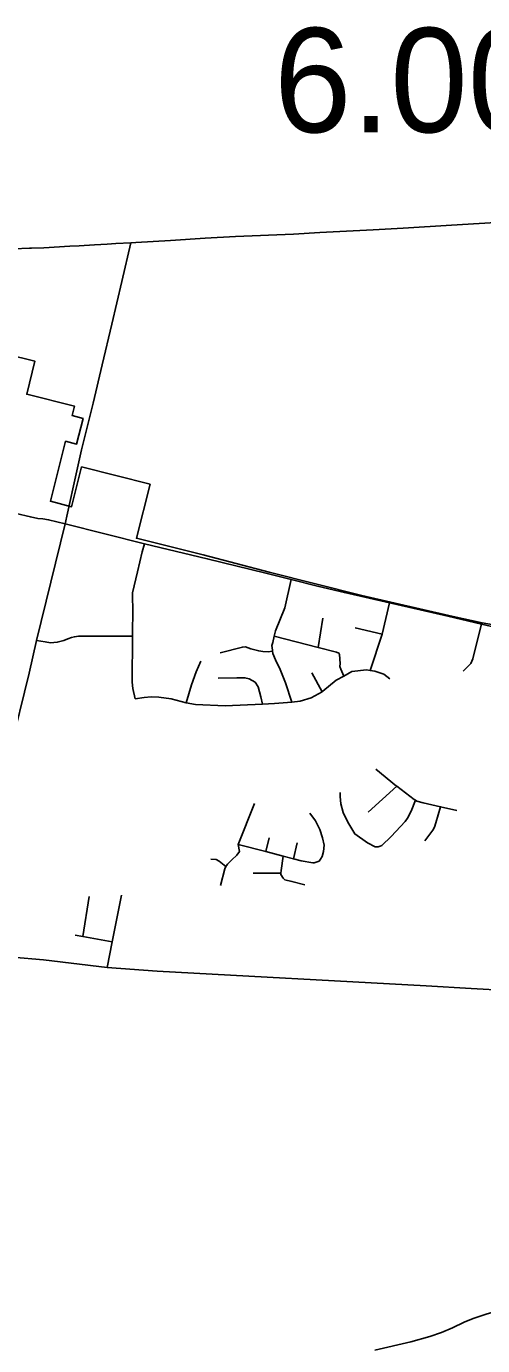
# Model space of a CAD drawing. Extents: x 1659811 to 1934326, y 644115 to 934867.
# Drawn here: x 1788107 to 1792921, y 699875 to 713790 of the extents above; entities that cross this region are included whole.
import ezdxf

# ---------------------------------------------------------------- set-up
doc = ezdxf.new("R2010")
doc.units = 0
for name, color, linetype in [('Default', 7, 'Continuous'), ('GM_X_City_Street', 7, 'Continuous'), ('GM_X_Corporation', 7, 'Continuous'), ('GM_X_County_Road', 7, 'Continuous'), ('GM_X_US_Route', 7, 'Continuous')]:
    doc.layers.add(name, color=color, linetype=linetype)

msp = doc.modelspace()

# ---------------------------------------------------------------- linework, layer by layer
at = {"layer": 'GM_X_City_Street'}
for points in [[(1787684, 705101), (1787723, 705262), (1787800, 705581), (1787899, 705984), (1787936, 706152), (1788137, 706970), (1788214, 707314), (1788515, 708542), (1788565, 708767)], [(1788000, 708654), (1788149, 708617), (1788227, 708601), (1788281, 708596), (1788342, 708586), (1788515, 708542)], [(1788515, 708542), (1789354, 708333), (1790016, 708175), (1790633, 708023), (1790901, 707956), (1791177, 707887), (1791463, 707818), (1791938, 707710), (1792555, 707570), (1792909, 707485), (1793091, 707442), (1793349, 707379), (1793470, 707354), (1794021, 707229), (1794980, 707005), (1794985, 707004)], [(1789254, 706696), (1789231, 706806), (1789222, 706874), (1789226, 707359), (1789229, 707662), (1789226, 707751), (1789228, 707814), (1789279, 708036), (1789330, 708249), (1789354, 708333)], [(1790907, 706664), (1790842, 706866), (1790786, 707007), (1790737, 707108), (1790708, 707177), (1790704, 707199), (1790702, 707211), (1790697, 707259), (1790706, 707293), (1790721, 707358), (1790735, 707415), (1790835, 707658), (1790901, 707956)], [(1791734, 706998), (1791861, 707379), (1791938, 707710)], [(1791186, 707239), (1791236, 707549)], [(1791577, 707445), (1791861, 707379)], [(1792716, 706990), (1792796, 707070), (1792816, 707121), (1792855, 707279), (1792909, 707485)], [(1788214, 707314), (1788304, 707298), (1788363, 707287), (1788433, 707295), (1788501, 707312), (1788545, 707330), (1788582, 707346), (1788614, 707353), (1788657, 707359), (1788921, 707359), (1789226, 707359)], [(1790721, 707358), (1791186, 707239), (1791379, 707190), (1791405, 707179), (1791409, 707165), (1791416, 707069), (1791413, 707039), (1791425, 707009), (1791455, 706937)], [(1790153, 707182), (1790386, 707243), (1790420, 707245), (1790474, 707224), (1790558, 707203), (1790602, 707196), (1790658, 707193), (1790704, 707199)], [(1789792, 706657), (1789850, 706847), (1789898, 706981), (1789947, 707095)], [(1789254, 706696), (1789351, 706713), (1789425, 706717), (1789503, 706714), (1789633, 706698), (1789792, 706657), (1789891, 706638), (1790205, 706622), (1790597, 706641), (1790725, 706647), (1790907, 706664), (1790996, 706672), (1791110, 706708), (1791228, 706772), (1791235, 706777), (1791377, 706893), (1791455, 706937), (1791539, 706985), (1791694, 707005), (1791734, 706998), (1791783, 706990), (1791879, 706957), (1791941, 706910)], [(1790597, 706641), (1790581, 706717), (1790551, 706824), (1790519, 706872), (1790488, 706891), (1790456, 706907), (1790412, 706920), (1790328, 706919), (1790131, 706916)], [(1791228, 706772), (1791118, 706973)], [(1791793, 705955), (1792011, 705778), (1792015, 705775), (1792200, 705637), (1792212, 705628), (1792227, 705618), (1792293, 705601), (1792477, 705560), (1792649, 705520)], [(1791713, 705501), (1792015, 705775)], [(1791820, 705136), (1791788, 705137), (1791706, 705178), (1791571, 705272), (1791497, 705395), (1791448, 705500), (1791423, 705591), (1791416, 705667), (1791417, 705709)], [(1790155, 704728), (1790199, 704905), (1790213, 704928), (1790229, 704954), (1790275, 704998), (1790326, 705049), (1790357, 705087), (1790343, 705162), (1790512, 705592)], [(1791820, 705136), (1791838, 705144), (1791856, 705152), (1791956, 705245), (1792102, 705405), (1792129, 705439), (1792166, 705511), (1792212, 705628)], [(1792310, 705200), (1792394, 705311), (1792412, 705345), (1792427, 705391), (1792477, 705560)], [(1791197, 704984), (1791211, 705006), (1791227, 705036), (1791240, 705086), (1791247, 705154), (1791232, 705232), (1791203, 705321), (1791158, 705412), (1791097, 705491)], [(1790632, 705087), (1790667, 705232)], [(1790343, 705162), (1790632, 705087), (1790817, 705038), (1790924, 705010), (1791006, 704989), (1791128, 704969), (1791142, 704969), (1791197, 704984)], [(1790924, 705010), (1790963, 705178)], [(1790054, 705005), (1790111, 705002), (1790142, 704986), (1790213, 704928)], [(1791044, 704735), (1790909, 704772), (1790832, 704789), (1790817, 704805), (1790793, 704843), (1790793, 704858), (1790794, 704888), (1790817, 705038)], [(1790499, 704859), (1790793, 704858)], [(1788701, 704190), (1788771, 704613)], [(1788959, 703862), (1789013, 704133), (1789112, 704625)], [(1788621, 704204), (1788701, 704190), (1789013, 704133)], [(1787779, 703998), (1787960, 703973), (1788286, 703945), (1788959, 703862), (1789488, 703824), (1792326, 703669), (1792799, 703642)], [(1792799, 703642), (1793175, 703621), (1793549, 703604), (1794370, 703551)], [(1791782, 699829), (1792162, 699917), (1792363, 699973), (1792488, 700015), (1792602, 700064), (1792727, 700122), (1792821, 700163), (1792957, 700208), (1793151, 700262), (1793486, 700349), (1793652, 700400), (1793741, 700437)]]:
    msp.add_lwpolyline(points, dxfattribs=at)
at = {"layer": 'GM_X_Corporation'}
msp.add_lwpolyline([(1787896, 710332), (1788197, 710259), (1788111, 709911), (1788615, 709783), (1788590, 709686), (1788706, 709656), (1788637, 709385), (1788521, 709414), (1788360, 708781), (1788583, 708724), (1788690, 709144), (1789412, 708961), (1789267, 708392), (1789973, 708215), (1790669, 708034), (1791647, 707788), (1792608, 707565), (1792915, 707498), (1793036, 707477)], dxfattribs=at)
at = {"layer": 'GM_X_County_Road'}
msp.add_lwpolyline([(1788565, 708767), (1788605, 708943), (1788687, 709324), (1788748, 709562), (1788810, 709815), (1788905, 710221), (1789007, 710651), (1789115, 711099), (1789210, 711507)], dxfattribs=at)
at = {"layer": 'GM_X_US_Route'}
for points in [[(1792592, 711694), (1793645, 711758), (1793765, 711765)], [(1789627, 711533), (1789994, 711556), (1790312, 711575), (1790926, 711598), (1791204, 711618), (1791486, 711629), (1791765, 711645), (1792082, 711662), (1792592, 711694)], [(1787187, 711404), (1787240, 711405), (1787454, 711411), (1787804, 711437), (1788139, 711450), (1788162, 711451), (1788291, 711456), (1788567, 711471), (1788664, 711477), (1788826, 711487), (1788959, 711495), (1789050, 711499)], [(1789050, 711499), (1789210, 711507), (1789262, 711510)], [(1789262, 711510), (1789627, 711533)]]:
    msp.add_lwpolyline(points, dxfattribs=at)

# ---------------------------------------------------------------- texts
at = {"layer": 'Default'}
msp.add_text('6.00', height=1100, dxfattribs=at).set_placement((1790719, 712674))

doc.saveas('drawing.dxf')
